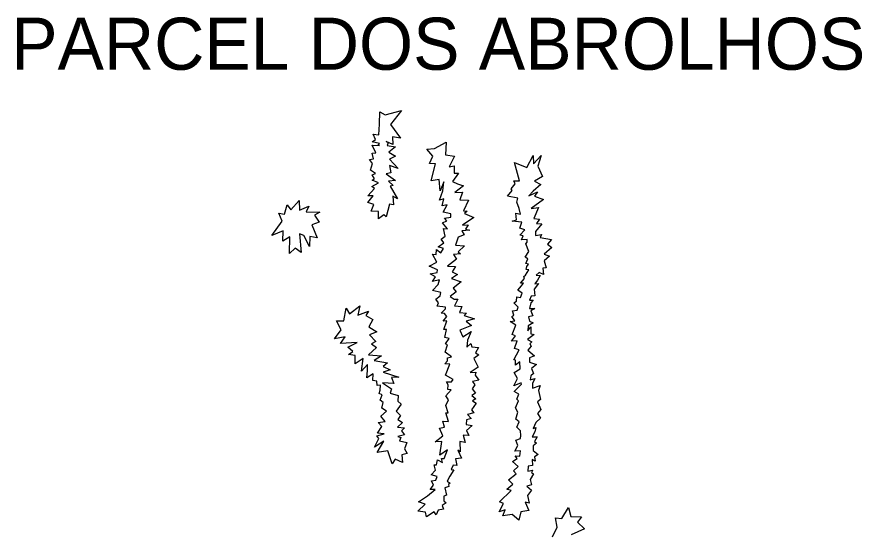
# Model space of a CAD drawing. Extents: x 662444 to 1640468, y 7452018 to 9606170.
# Drawn here: x 1167840 to 1178465, y 8002963 to 8009410 of the extents above; entities that cross this region are included whole.
import ezdxf

# ---------------------------------------------------------------- set-up
doc = ezdxf.new("R2010")
doc.units = 0
doc.layers.add('Level 1', color=7, linetype='Continuous')
doc.layers.add('Level 3', color=7, linetype='Continuous')

msp = doc.modelspace()

# ---------------------------------------------------------------- linework, layer by layer
at = {"layer": 'Level 1'}
for points in [[(1172676, 8008234), (1172536, 8008057), (1172662, 8007887), (1172562, 8007905), (1172566, 8007808), (1172481, 8007845), (1172509, 8007831), (1172494, 8007795), (1172599, 8007777), (1172517, 8007711), (1172598, 8007661), (1172522, 8007621), (1172633, 8007507), (1172522, 8007544), (1172539, 8007452), (1172480, 8007440), (1172598, 8007355), (1172512, 8007347), (1172572, 8007292), (1172531, 8007283), (1172625, 8007126), (1172567, 8007156), (1172574, 8007049), (1172526, 8007056), (1172484, 8006898), (1172452, 8006923), (1172384, 8006874), (1172387, 8006966), (1172295, 8006969), (1172326, 8007055), (1172253, 8007078), (1172317, 8007162), (1172253, 8007164), (1172335, 8007256), (1172300, 8007281), (1172384, 8007324), (1172306, 8007360), (1172334, 8007376), (1172305, 8007426), (1172349, 8007441), (1172285, 8007483), (1172311, 8007569), (1172271, 8007617), (1172322, 8007627), (1172307, 8007700), (1172354, 8007701), (1172306, 8007799), (1172400, 8007794), (1172377, 8007799), (1172398, 8007820), (1172307, 8007840), (1172347, 8007869), (1172320, 8007937), (1172389, 8007930), (1172399, 8008064), (1172404, 8008218), (1172469, 8008178), (1172676, 8008234)], [(1173198, 8006958), (1173249, 8007051), (1173185, 8007036), (1173208, 8007124), (1173154, 8007108), (1173194, 8007225), (1173206, 8007337), (1173161, 8007226), (1173148, 8007366), (1173047, 8007352), (1173104, 8007563), (1173027, 8007570), (1173069, 8007661), (1172995, 8007750), (1173090, 8007755), (1173236, 8007837)], [(1173236, 8007837), (1173230, 8007679), (1173342, 8007661), (1173274, 8007528), (1173338, 8007541), (1173335, 8007447), (1173391, 8007445), (1173316, 8007341), (1173379, 8007313), (1173454, 8007287), (1173347, 8007204), (1173442, 8007208), (1173410, 8007113), (1173515, 8007109), (1173454, 8006973), (1173500, 8006971), (1173468, 8006939), (1173585, 8006888), (1173441, 8006794), (1173512, 8006796), (1173479, 8006744), (1173532, 8006730), (1173433, 8006723), (1173461, 8006673), (1173387, 8006645), (1173354, 8006543), (1173465, 8006533), (1173388, 8006459), (1173418, 8006434), (1173330, 8006424), (1173366, 8006365), (1173251, 8006279), (1173354, 8006273), (1173310, 8006208), (1173378, 8006175), (1173305, 8006123), (1173424, 8006081), (1173326, 8006002), (1173360, 8005955), (1173288, 8005897), (1173336, 8005864), (1173385, 8005862), (1173339, 8005780), (1173433, 8005771), (1173402, 8005696), (1173491, 8005688), (1173463, 8005658), (1173591, 8005616), (1173488, 8005588), (1173553, 8005532), (1173407, 8005476), (1173446, 8005392), (1173550, 8005456), (1173503, 8005347), (1173497, 8005263), (1173545, 8005308), (1173561, 8005264), (1173643, 8005258), (1173607, 8005190), (1173645, 8005163), (1173585, 8005117), (1173640, 8005010), (1173540, 8004942), (1173610, 8004945), (1173600, 8004910), (1173649, 8004846), (1173567, 8004831), (1173596, 8004790), (1173564, 8004736), (1173603, 8004684), (1173561, 8004655), (1173608, 8004612), (1173569, 8004588), (1173613, 8004556), (1173555, 8004474), (1173584, 8004437), (1173506, 8004414), (1173550, 8004366), (1173491, 8004350), (1173487, 8004289), (1173565, 8004276), (1173492, 8004214), (1173523, 8004152), (1173451, 8004154), (1173476, 8004062), (1173410, 8004077), (1173413, 8003946), (1173381, 8003968), (1173429, 8003867), (1173354, 8003859), (1173369, 8003776), (1173324, 8003780), (1173301, 8003723), (1173334, 8003722), (1173283, 8003641), (1173247, 8003579), (1173287, 8003552), (1173266, 8003537), (1173271, 8003509), (1173219, 8003493), (1173241, 8003402)], [(1174096, 8007580), (1174251, 8007518), (1174330, 8007669), (1174335, 8007566), (1174432, 8007670), (1174387, 8007533), (1174449, 8007407), (1174347, 8007345), (1174427, 8007305), (1174332, 8007219), (1174277, 8007162), (1174385, 8007212), (1174348, 8007156), (1174462, 8007114), (1174305, 8007005), (1174397, 8007014), (1174339, 8006876), (1174410, 8006871), (1174372, 8006814), (1174441, 8006811), (1174361, 8006714), (1174359, 8006663), (1174436, 8006678), (1174420, 8006638), (1174560, 8006614), (1174509, 8006553), (1174564, 8006513), (1174469, 8006428), (1174535, 8006406), (1174467, 8006347), (1174493, 8006257), (1174451, 8006255), (1174460, 8006176), (1174407, 8006201), (1174368, 8006167), (1174419, 8006160), (1174386, 8006102), (1174353, 8006057), (1174397, 8006060), (1174341, 8005991), (1174351, 8005906), (1174305, 8005903), (1174282, 8005853), (1174331, 8005851), (1174302, 8005816), (1174284, 8005748), (1174351, 8005746), (1174301, 8005718), (1174327, 8005654), (1174271, 8005643), (1174286, 8005589), (1174329, 8005567), (1174267, 8005528), (1174262, 8005467), (1174302, 8005515), (1174299, 8005427), (1174342, 8005419), (1174258, 8005357), (1174315, 8005329), (1174289, 8005302), (1174306, 8005274), (1174261, 8005224), (1174348, 8005154), (1174283, 8005126), (1174286, 8005074), (1174370, 8005044), (1174309, 8004994), (1174335, 8004930), (1174299, 8004903), (1174294, 8004849), (1174349, 8004868), (1174321, 8004805), (1174321, 8004744), (1174419, 8004781), (1174397, 8004718), (1174424, 8004604), (1174384, 8004575), (1174427, 8004477), (1174385, 8004427), (1174423, 8004369), (1174365, 8004316), (1174329, 8004240), (1174363, 8004253), (1174351, 8004198), (1174318, 8004136), (1174379, 8004133), (1174347, 8004078), (1174374, 8004054), (1174332, 8004020), (1174330, 8003964), (1174393, 8003913), (1174345, 8003883), (1174356, 8003827), (1174316, 8003849), (1174321, 8003775), (1174267, 8003766), (1174265, 8003705), (1174322, 8003714), (1174308, 8003681), (1174333, 8003672), (1174292, 8003597)], [(1174153, 8007005), (1174125, 8007082), (1174138, 8007133), (1174008, 8007158), (1174064, 8007228), (1174054, 8007249), (1174103, 8007314), (1174086, 8007350), (1174158, 8007352), (1174096, 8007580)], [(1171392, 8006685), (1171413, 8006449), (1171338, 8006505), (1171266, 8006437), (1171273, 8006646), (1171184, 8006593), (1171189, 8006723), (1171044, 8006664), (1171173, 8006846), (1171132, 8006944), (1171203, 8006930), (1171236, 8007049), (1171283, 8006986), (1171389, 8007105), (1171392, 8006982), (1171511, 8007034), (1171476, 8006962), (1171650, 8006958), (1171579, 8006919), (1171640, 8006832), (1171549, 8006798), (1171616, 8006634), (1171524, 8006650), (1171520, 8006525), (1171446, 8006665), (1171392, 8006685)], [(1174292, 8003597), (1174307, 8003532), (1174251, 8003516), (1174308, 8003466), (1174257, 8003399), (1174279, 8003303), (1174228, 8003313), (1174276, 8003209), (1174175, 8003194), (1174149, 8003087), (1174064, 8003159), (1173948, 8003141), (1173980, 8003216), (1173904, 8003193), (1173959, 8003296), (1173907, 8003318), (1174054, 8003461), (1174001, 8003476), (1174075, 8003540), (1174018, 8003593), (1174116, 8003670), (1174083, 8003709), (1174141, 8003763), (1174072, 8003824), (1174127, 8003863), (1174102, 8003895), (1174162, 8003893), (1174171, 8003958), (1174100, 8003954), (1174137, 8004024), (1174114, 8004092), (1174171, 8004112), (1174173, 8004151), (1174169, 8004210), (1174123, 8004257), (1174153, 8004325), (1174111, 8004357), (1174137, 8004446), (1174110, 8004498), (1174144, 8004586), (1174124, 8004608), (1174150, 8004670), (1174093, 8004706), (1174185, 8004795), (1174181, 8004813), (1174087, 8004777), (1174133, 8004868), (1174090, 8004941), (1174168, 8004989), (1174164, 8005076), (1174106, 8005033), (1174110, 8005099), (1174088, 8005104), (1174153, 8005228), (1174095, 8005246), (1174127, 8005341), (1174058, 8005338), (1174108, 8005405), (1174068, 8005422), (1174113, 8005536), (1174041, 8005585), (1174098, 8005593), (1174061, 8005647), (1174089, 8005662), (1174071, 8005718), (1174128, 8005724), (1174142, 8005765), (1174085, 8005820), (1174121, 8005837), (1174126, 8005894), (1174171, 8005884), (1174192, 8005940), (1174138, 8005978), (1174182, 8006032), (1174209, 8006064), (1174170, 8006063), (1174223, 8006123), (1174211, 8006147), (1174234, 8006166), (1174275, 8006234), (1174240, 8006235), (1174251, 8006276), (1174272, 8006305), (1174237, 8006312), (1174262, 8006372), (1174229, 8006393), (1174275, 8006461), (1174238, 8006560), (1174254, 8006579), (1174255, 8006615), (1174184, 8006610), (1174203, 8006660), (1174162, 8006667), (1174226, 8006734), (1174163, 8006754), (1174186, 8006830), (1174064, 8006846), (1174121, 8006860), (1174113, 8006945), (1174169, 8006930), (1174153, 8007005)], [(1173241, 8003402), (1173205, 8003391), (1173208, 8003330), (1173238, 8003306), (1173184, 8003274), (1173204, 8003228), (1173135, 8003215), (1173112, 8003154), (1173086, 8003191), (1172987, 8003131), (1172978, 8003189), (1172882, 8003200), (1172971, 8003287), (1172888, 8003320), (1173003, 8003395), (1173096, 8003472), (1173034, 8003474), (1173077, 8003528), (1173050, 8003583), (1173107, 8003592), (1173122, 8003637), (1173048, 8003657), (1173104, 8003714), (1173086, 8003782), (1173116, 8003785), (1173126, 8003844), (1173189, 8003814), (1173178, 8003862), (1173211, 8003864), (1173251, 8003972), (1173156, 8003904), (1173182, 8004077), (1173098, 8004072), (1173196, 8004149), (1173153, 8004245), (1173214, 8004255), (1173196, 8004330), (1173264, 8004328), (1173231, 8004436), (1173262, 8004437), (1173232, 8004528), (1173267, 8004598), (1173233, 8004651), (1173300, 8004727), (1173259, 8004729), (1173263, 8004788), (1173242, 8004827), (1173303, 8004825), (1173325, 8004857), (1173229, 8004911), (1173283, 8005047), (1173221, 8005053), (1173251, 8005090), (1173253, 8005129), (1173304, 8005139), (1173224, 8005199), (1173253, 8005289), (1173228, 8005303), (1173274, 8005368), (1173220, 8005382), (1173241, 8005482), (1173206, 8005485), (1173243, 8005591), (1173197, 8005588), (1173245, 8005645), (1173215, 8005682), (1173172, 8005688), (1173228, 8005743), (1173228, 8005763), (1173123, 8005776), (1173138, 8005817), (1173106, 8005862), (1173161, 8005907), (1173171, 8005946), (1173064, 8005971), (1173136, 8006048), (1173153, 8006108), (1173065, 8006084), (1173101, 8006144), (1173035, 8006181), (1173125, 8006198), (1173129, 8006232), (1173023, 8006279), (1173120, 8006330), (1173065, 8006429), (1173110, 8006425), (1173113, 8006490), (1173170, 8006445), (1173203, 8006501), (1173134, 8006521), (1173205, 8006572), (1173174, 8006619), (1173223, 8006656), (1173201, 8006751), (1173255, 8006749), (1173190, 8006821), (1173245, 8006849), (1173216, 8006883), (1173293, 8006894), (1173294, 8006937), (1173198, 8006958)], [(1172152, 8005782), (1172124, 8005663), (1172262, 8005715), (1172226, 8005657), (1172314, 8005608), (1172265, 8005518), (1172365, 8005453), (1172272, 8005415), (1172354, 8005331), (1172298, 8005302), (1172359, 8005258), (1172258, 8005163), (1172422, 8005151), (1172333, 8005093), (1172498, 8005064), (1172445, 8005018), (1172531, 8004976), (1172443, 8004949), (1172643, 8004886), (1172550, 8004881), (1172579, 8004803), (1172438, 8004814), (1172551, 8004739), (1172531, 8004682), (1172533, 8004682), (1172634, 8004655), (1172630, 8004584), (1172672, 8004545), (1172607, 8004457), (1172662, 8004402), (1172629, 8004354), (1172687, 8004316), (1172626, 8004255), (1172713, 8004249), (1172673, 8004212), (1172712, 8004160), (1172627, 8004137), (1172665, 8004126), (1172651, 8004085), (1172740, 8004064), (1172711, 8003984), (1172748, 8003924), (1172678, 8003908), (1172688, 8003813), (1172597, 8003854), (1172557, 8003797), (1172501, 8003958), (1172370, 8003937), (1172454, 8004082), (1172336, 8004003), (1172391, 8004112), (1172366, 8004146), (1172457, 8004171), (1172371, 8004181), (1172427, 8004264), (1172380, 8004315), (1172470, 8004329), (1172413, 8004393), (1172485, 8004459), (1172427, 8004494), (1172445, 8004565), (1172407, 8004594), (1172433, 8004662), (1172395, 8004677), (1172406, 8004722), (1172409, 8004783), (1172368, 8004780), (1172365, 8004836), (1172314, 8004843), (1172317, 8004928), (1172238, 8004874), (1172247, 8004970), (1172249, 8005045), (1172172, 8004959), (1172193, 8005118), (1172091, 8005050), (1172094, 8005158), (1172008, 8005171), (1172061, 8005205), (1172001, 8005260), (1172116, 8005318), (1171908, 8005309), (1171967, 8005390), (1171831, 8005367), (1171917, 8005478), (1171859, 8005590), (1171950, 8005590), (1171981, 8005750), (1172023, 8005679), (1172152, 8005782)], [(1174571, 8002879), (1174630, 8003000), (1174610, 8003117), (1174692, 8003110), (1174774, 8003247)], [(1174774, 8003247), (1174803, 8003136), (1174938, 8003131), (1174888, 8003064), (1174974, 8002980), (1174808, 8002903)]]:
    msp.add_lwpolyline(points, dxfattribs=at)

# ---------------------------------------------------------------- texts
at = {"layer": 'Level 3'}
msp.add_text('PARCEL DOS ABROLHOS', height=653.79, dxfattribs=at).set_placement((1167768, 8008746))

doc.saveas('drawing.dxf')
